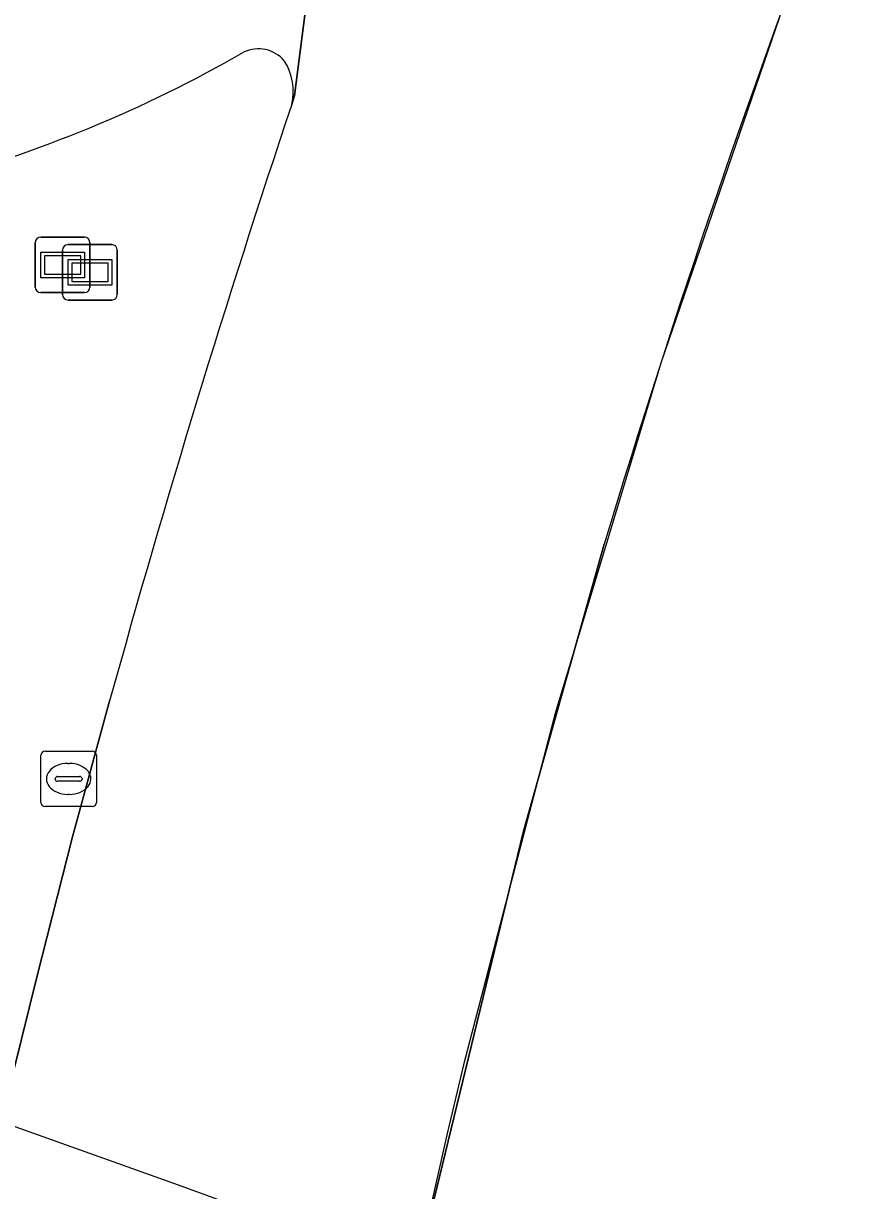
# Model space of a CAD drawing. Extents: x 155018 to 156648, y 383979 to 385733.
# Drawn here: x 155878.76 to 155894.03, y 385101.15 to 385122.23 of the extents above; entities that cross this region are included whole.
import ezdxf

# ---------------------------------------------------------------- set-up
doc = ezdxf.new("R2010")
doc.units = 0
for name, color, linetype in [('IMGEO_Brandkraan', 7, 'Continuous'), ('IMGEO_Dek', 7, 'Continuous'), ('IMGEO_Hek', 7, 'Continuous'), ('IMGEO_Lijnafwatering', 7, 'Continuous'), ('IMGEO_Rijbaan_lokaal_gesloten', 7, 'Continuous'), ('IMGEO_Rijbaan_regionaal_gesloten', 7, 'Continuous'), ('IMGEO_Verkeerseiland_open', 7, 'Continuous'), ('IMGEO_Voetpad_gesloten', 7, 'Continuous'), ('IMGEO_Wegwijzer', 7, 'Continuous')]:
    doc.layers.add(name, color=color, linetype=linetype)

msp = doc.modelspace()

# ---------------------------------------------------------------- linework, layer by layer
at = {"layer": 'IMGEO_Brandkraan'}
for p, q in [((155879.079, 385108.16), (155879.079, 385109.012)), ((155879.154, 385109.086), (155880.006, 385109.086)), ((155880.08, 385109.012), (155880.08, 385108.16)), ((155879.567, 385108.866), (155879.592, 385108.866)), ((155879.338, 385108.58), (155879.338, 385108.592)), ((155879.776, 385108.543), (155879.378, 385108.543)), ((155879.381, 385108.629), (155879.779, 385108.629)), ((155879.822, 385108.592), (155879.822, 385108.58)), ((155879.59, 385108.306), (155879.565, 385108.306)), ((155880.006, 385108.086), (155879.154, 385108.086))]:
    msp.add_line(p, q, dxfattribs=at)
for points in [[(155879.079, 385108.16), (155879.079, 385109.012)], [(155879.154, 385109.086), (155880.006, 385109.086)], [(155880.08, 385109.012), (155880.08, 385108.16)], [(155880.006, 385108.086), (155879.154, 385108.086)]]:
    msp.add_lwpolyline(points, dxfattribs=at)
for centre, radius, start, end in [((155879.156, 385109.01), 0.0765, 91.552, 178.448), ((155879.156, 385109.01), 0.0765, 91.552, 178.448), ((155880.004, 385109.01), 0.0765, 1.552, 88.448), ((155880.004, 385109.01), 0.0765, 1.552, 88.448), ((155879.378, 385108.589), 0.0403, 85.8775, 175.7526), ((155879.375, 385108.579), 0.0366, 178.938, 274.7102), ((155879.779, 385108.586), 0.043, 264.8664, 352.4533), ((155879.783, 385108.591), 0.0386, 1.7309, 96.639), ((155879.156, 385108.162), 0.0765, 181.552, 268.448), ((155879.156, 385108.162), 0.0765, 181.552, 268.448), ((155880.004, 385108.162), 0.0765, 271.552, 358.448), ((155880.004, 385108.162), 0.0765, 271.552, 358.448)]:
    msp.add_arc(centre, radius, start, end, dxfattribs=at)
for centre, major_axis, ratio, start_param, end_param in [((155879.566, 385108.586), (-0.387, 0.002), 0.722429, 4.712389, 7.853982), ((155879.591, 385108.586), (-0.39, 0.002), 0.717154, 1.570796, 4.712389)]:
    msp.add_ellipse(centre, major_axis=major_axis, ratio=ratio, start_param=start_param, end_param=end_param, dxfattribs=at)
at = {"layer": 'IMGEO_Dek'}
msp.add_lwpolyline([(155894.416, 385096.56), (155885.855, 385099.685), (155881.564, 385101.251), (155878.867, 385102.214), (155875.475, 385103.424), (155871.444, 385104.863), (155862.98, 385107.883), (155862.396, 385104.903), (155861.06, 385098.456), (155860.448, 385095.487), (155868.874, 385092.49), (155872.992, 385091.025), (155876.411, 385089.809), (155878.914, 385088.918), (155883.325, 385087.35), (155886.887, 385086.083), (155892.169, 385084.049), (155892.799, 385083.806), (155899.131, 385081.128)], dxfattribs=at)
at = {"layer": 'IMGEO_Hek'}
for points in [[(155878.867, 385102.214), (155875.475, 385103.424)], [(155881.564, 385101.251), (155878.867, 385102.214)], [(155885.855, 385099.685), (155881.564, 385101.251)]]:
    msp.add_lwpolyline(points, dxfattribs=at)
at = {"layer": 'IMGEO_Lijnafwatering'}
for points in [[(155892.407, 385122.318), (155890.271, 385116.094), (155888.372, 385109.794), (155886.712, 385103.427)], [(155886.712, 385103.427), (155886.417, 385102.182), (155886.132, 385100.935), (155885.855, 385099.685), (155885.816, 385099.52), (155885.777, 385099.354), (155885.181, 385096.756), (155884.718, 385094.615), (155884.278, 385092.469), (155883.861, 385090.319), (155883.699, 385089.449), (155883.541, 385088.578), (155883.387, 385087.706), (155883.356, 385087.528), (155883.325, 385087.35), (155882.804, 385084.084)]]:
    msp.add_lwpolyline(points, dxfattribs=at)
at = {"layer": 'IMGEO_Rijbaan_lokaal_gesloten'}
for points in [[(155883.608, 385120.763), (155883.66, 385120.924), (155885.804, 385137.644)], [(155889.252, 385112.822), (155887.796, 385107.644), (155886.016, 385100.337), (155883.159, 385086.228)]]:
    msp.add_lwpolyline(points, dxfattribs=at)
for centre, radius, start, end in [((156056.324, 385062.585), 174.461, 158.92247, 163.26456), ((155870.998, 385142.095), 23.529, 284.8546, 299.937), ((155883.006, 385121.148), 0.618, 39.9735, 115.4777), ((155882.569, 385120.994), 1.065, 347.4513, 31.1405)]:
    msp.add_arc(centre, radius, start, end, dxfattribs=at)
at = {"layer": 'IMGEO_Rijbaan_regionaal_gesloten'}
for points in [[(155915.164, 385201.137), (155914.631, 385200.419), (155914.209, 385199.743), (155913.146, 385197.803), (155902.75, 385177.494), (155901.543, 385174.765), (155890.959, 385150.331), (155885.804, 385137.644), (155883.66, 385120.924), (155883.608, 385120.763)], [(155879.4, 385057.204), (155880.946, 385069.904), (155881.94, 385078.131), (155882.873, 385084.662), (155883.142, 385086.142), (155883.159, 385086.228), (155886.016, 385100.337), (155887.796, 385107.644), (155889.252, 385112.822)], [(155880.326, 385110.012), (155879.648, 385107.538), (155879.009, 385105.033), (155878.437, 385102.721), (155877.074, 385096.365), (155875.053, 385086.676), (155874.943, 385086.143), (155874.593, 385083.684), (155874.009, 385079.461), (155874, 385079.397), (155873.471, 385074.506), (155872.348, 385055.272), (155872.104, 385048.383), (155871.818, 385040.672), (155871.697, 385036.983)]]:
    msp.add_lwpolyline(points, dxfattribs=at)
for centre, radius, start, end in [((156056.324, 385062.585), 174.461, 158.92247, 163.26456), ((156084.207, 385053.649), 211.528, 161.50138, 164.54649)]:
    msp.add_arc(centre, radius, start, end, dxfattribs=at)
at = {"layer": 'IMGEO_Verkeerseiland_open'}
msp.add_lwpolyline([(155874.943, 385086.143), (155875.053, 385086.676), (155877.074, 385096.365), (155878.437, 385102.721), (155879.009, 385105.033), (155879.648, 385107.538), (155880.326, 385110.012)], dxfattribs=at)
for centre, radius, start, end in [((155870.998, 385142.095), 23.529, 284.8546, 299.937), ((155883.006, 385121.148), 0.618, 39.9735, 115.4777), ((155882.569, 385120.994), 1.065, 347.4513, 31.1405), ((156084.207, 385053.649), 211.528, 161.50138, 164.54649)]:
    msp.add_arc(centre, radius, start, end, dxfattribs=at)
at = {"layer": 'IMGEO_Voetpad_gesloten'}
msp.add_lwpolyline([(155894.416, 385096.56), (155885.855, 385099.685), (155881.564, 385101.251), (155878.867, 385102.214), (155875.475, 385103.424), (155871.444, 385104.863), (155862.98, 385107.883), (155862.396, 385104.903), (155870.84, 385101.905), (155874.981, 385100.434), (155878.351, 385099.238), (155880.903, 385098.332), (155885.181, 385096.756), (155893.806, 385093.659), (155894.456, 385093.426)], dxfattribs=at)
at = {"layer": 'IMGEO_Wegwijzer'}
for p, q in [((155878.975, 385117.465), (155878.975, 385118.265)), ((155878.975, 385118.265), (155878.975, 385117.465)), ((155879.075, 385118.365), (155879.865, 385118.365)), ((155879.865, 385118.365), (155879.075, 385118.365)), ((155879.569, 385118.231), (155880.359, 385118.231)), ((155880.359, 385118.231), (155879.569, 385118.231)), ((155879.965, 385118.265), (155879.965, 385117.465)), ((155879.965, 385117.465), (155879.965, 385118.265)), ((155879.469, 385117.331), (155879.469, 385118.131)), ((155879.469, 385118.131), (155879.469, 385117.331)), ((155880.459, 385118.131), (155880.459, 385117.331)), ((155880.459, 385117.331), (155880.459, 385118.131)), ((155879.865, 385117.365), (155879.075, 385117.365)), ((155879.075, 385117.365), (155879.865, 385117.365)), ((155880.359, 385117.231), (155879.569, 385117.231)), ((155879.569, 385117.231), (155880.359, 385117.231))]:
    msp.add_line(p, q, dxfattribs=at)
for points in [[(155879.076, 385118.097), (155879.864, 385118.097), (155879.864, 385117.633), (155879.076, 385117.633), (155879.076, 385118.097)], [(155879.141, 385118.032), (155879.141, 385117.698), (155879.799, 385117.698), (155879.799, 385118.032), (155879.141, 385118.032)], [(155879.57, 385117.963), (155880.358, 385117.963), (155880.358, 385117.499), (155879.57, 385117.499), (155879.57, 385117.963)], [(155879.635, 385117.898), (155879.635, 385117.564), (155880.293, 385117.564), (155880.293, 385117.898), (155879.635, 385117.898)]]:
    msp.add_lwpolyline(points, dxfattribs=at)
for centre, start, end in [((155879.075, 385118.265), 90, 180), ((155879.075, 385118.265), 90, 180), ((155879.569, 385118.131), 90, 180), ((155879.569, 385118.131), 90, 180), ((155879.865, 385118.265), 0, 90), ((155879.865, 385118.265), 360, 90), ((155880.359, 385118.131), 0, 90), ((155880.359, 385118.131), 360, 90), ((155879.075, 385117.465), 180, 270), ((155879.075, 385117.465), 180, 270), ((155879.865, 385117.465), 270, 0), ((155879.865, 385117.465), 270, 0), ((155879.569, 385117.331), 180, 270), ((155879.569, 385117.331), 180, 270), ((155880.359, 385117.331), 270, 0), ((155880.359, 385117.331), 270, 0)]:
    msp.add_arc(centre, 0.1, start, end, dxfattribs=at)

doc.saveas('drawing.dxf')
